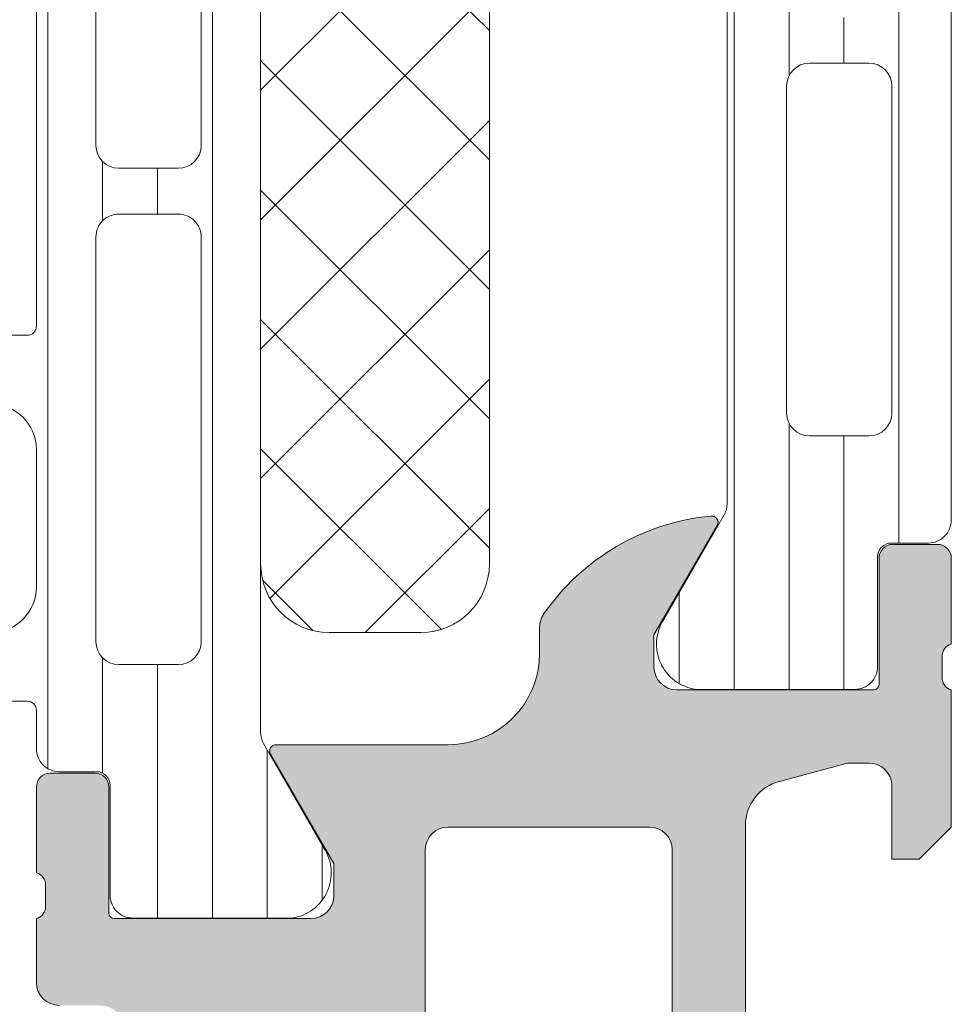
# Model space of a CAD drawing. Header units: millimetres. Extents: x 213386 to 506888, y 183055 to 450952.
# Tile 810 of 1056: x 398141 to 398161, y 319015 to 319036. Entities that reach past the tile are written whole.
import ezdxf

# ---------------------------------------------------------------- set-up
doc = ezdxf.new("R2010")
doc.units = ezdxf.units.MM
doc.layers.add('FASÁDA DETAILNÍ', color=255, linetype='Continuous', lineweight=0)
doc.layers.add('NOVA', color=255, linetype='Continuous', lineweight=0)

# ---------------------------------------------------------------- blocks, each defined once
blk = doc.blocks.new('A$C69D17D4D')
at = {"layer": 'FASÁDA DETAILNÍ'}
h = blk.add_hatch(dxfattribs=at)
h.set_pattern_fill('LINIE', color=256, scale=1.2, angle=90, style=0)
h.set_pattern_definition([(90, (199.7934961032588, 1268.05732668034), (-1.2, 7.347638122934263e-17), [])])
edge = h.paths.add_edge_path()
edge.add_arc((181.8197236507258, 1271.592023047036), 0.3000000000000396, 359.9979247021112, 449.9979247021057)
edge.add_line((181.819734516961, 1271.89202304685), (181.0094031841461, 1271.892051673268))
edge.add_arc((181.0094186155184, 1272.392048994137), 0.4999973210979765, 179.9976177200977, 269.99823168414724, ccw=False)
edge.add_line((180.5094212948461, 1272.392069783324), (180.5081007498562, 1273.233142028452))
edge.add_arc((180.3081007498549, 1273.233142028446), 0.2000000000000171, 359.9999999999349, 449.9999999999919)
edge.add_line((180.3081007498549, 1273.433142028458), (176.2081007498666, 1273.433142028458))
edge.add_arc((176.2081007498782, 1273.933142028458), 0.5, 180, 270, ccw=False)
edge.add_line((175.7081007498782, 1273.933142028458), (175.7081007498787, 1274.763891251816))
edge.add_arc((176.7081007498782, 1274.763891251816), 0.99999999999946, 105.00000000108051, 180, ccw=False)
edge.add_line((176.4492817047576, 1275.7298170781), (177.2081007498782, 1275.933142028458))
edge.add_line((177.2081007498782, 1275.933142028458), (177.2081007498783, 1274.933142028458))
edge.add_line((177.2081007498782, 1274.933142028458), (179.5081007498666, 1274.933142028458))
edge.add_arc((179.5063915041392, 1275.937268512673), 1.004127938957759, 270.0975300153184, 359.7659122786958)
edge.add_line((180.5105110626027, 1275.933166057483), (180.5105110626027, 1278.933044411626))
edge.add_arc((179.5063917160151, 1278.929016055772), 1.004127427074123, 0.2298596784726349, 89.90248202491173)
edge.add_line((179.5081007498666, 1279.933142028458), (177.2081007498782, 1279.933142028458))
edge.add_line((177.2081007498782, 1279.933142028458), (177.2081007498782, 1278.933142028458))
edge.add_line((177.2081007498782, 1278.933142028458), (176.4492817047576, 1279.136466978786))
edge.add_arc((176.7081007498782, 1280.102392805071), 0.999999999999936, 179.999999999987, 254.9999999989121, ccw=False)
edge.add_line((175.7081007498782, 1280.102392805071), (175.7081007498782, 1280.933142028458))
edge.add_arc((176.2081007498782, 1280.933142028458), 0.4999999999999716, 90.00000000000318, 180, ccw=False)
edge.add_line((176.2081007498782, 1281.433142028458), (180.3081007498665, 1281.433142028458))
edge.add_arc((180.3063721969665, 1281.637315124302), 0.2041804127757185, 270.4850610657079, 358.8441310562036)
edge.add_line((180.5105110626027, 1281.633196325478), (180.5105339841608, 1307.47456313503))
edge.add_arc((181.0105313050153, 1307.474547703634), 0.4999973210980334, 89.99761772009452, 179.9982316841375, ccw=False)
edge.add_line((181.0105520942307, 1307.974545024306), (181.8208834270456, 1307.974516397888))
edge.add_arc((181.8208942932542, 1308.27451639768), 0.300000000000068, 269.997924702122, 359.9979247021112)
edge.add_line((182.120894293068, 1308.274505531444), (182.1206492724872, 1310.67450392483))
edge.add_arc((182.620645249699, 1310.674488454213), 0.4999959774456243, 89.99762222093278, 179.9982271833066, ccw=False)
edge.add_line((182.620665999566, 1311.17448443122), (186.0972074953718, 1311.174357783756))
edge.add_arc((185.9548609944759, 1310.184544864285), 0.9999960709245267, -32.72909139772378, 81.81631665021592, ccw=False)
edge.add_line((186.7960940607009, 1309.643879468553), (185.4775416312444, 1307.360270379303))
edge.add_arc((185.9105452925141, 1307.110254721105), 0.499999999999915, 149.9979281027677, 179.9978647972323)
edge.add_line((185.4105452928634, 1307.11027335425), (185.4094589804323, 1272.756004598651))
edge.add_arc((185.9094589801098, 1272.755987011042), 0.5000000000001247, 179.9979846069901, 209.9979213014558)
edge.add_line((185.4764372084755, 1272.506002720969), (186.7948242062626, 1270.222298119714))
edge.add_arc((185.9535519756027, 1269.681693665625), 0.9999960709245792, -81.8204672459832, 32.72494080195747, ccw=False)
edge.add_line((186.0958267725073, 1268.691870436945), (182.6192852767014, 1268.69199708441))
edge.add_arc((182.6193007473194, 1269.191993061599), 0.4999959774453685, 179.9976222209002, 269.99822718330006, ccw=False)
edge.add_line((182.1193047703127, 1269.192013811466), (182.1197236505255, 1271.592012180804))
edge = h.paths.add_edge_path(flags=16)
edge.add_line((182.309999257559, 1295.783135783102), (183.6099933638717, 1295.783135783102))
edge.add_arc((183.6099970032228, 1296.283132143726), 0.4999963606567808, 269.9995829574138, 360.0004170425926)
edge.add_line((184.1099933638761, 1296.283135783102), (184.1099933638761, 1305.133129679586))
edge.add_arc((183.6099970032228, 1305.133133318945), 0.4999963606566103, 359.9995829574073, 450.0004170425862)
edge.add_line((183.6099933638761, 1305.633129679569), (182.3099992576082, 1305.633129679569))
edge.add_arc((182.3099826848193, 1305.133129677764), 0.5000000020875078, 89.99810089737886, 179.9999997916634)
edge.add_line((181.8099826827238, 1305.133129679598), (181.8099826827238, 1296.283135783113))
edge.add_arc((182.3099826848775, 1296.283135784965), 0.5000000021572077, 180.0000002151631, 270.0018990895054)
edge = h.paths.add_edge_path(flags=16)
edge.add_arc((182.3099826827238, 1285.583129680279), 0.5, 179.9999999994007, 270)
edge.add_line((182.3099826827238, 1285.083129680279), (183.6099933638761, 1285.083129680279))
edge.add_arc((183.6099933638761, 1285.583129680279), 0.5, 270, 360.0000000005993)
edge.add_line((184.1099933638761, 1285.583129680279), (184.1099933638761, 1294.283135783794))
edge.add_arc((183.6099933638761, 1294.2831357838), 0.5, 5.9926739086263e-10, 89.99999999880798)
edge.add_line((183.6099933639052, 1294.7831357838), (182.3099826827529, 1294.7831357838))
edge.add_arc((182.3099826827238, 1294.2831357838), 0.5, 89.99999999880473, 179.9999999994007)
edge.add_line((181.8099826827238, 1294.2831357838), (181.8099826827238, 1285.583129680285))
edge = h.paths.add_edge_path(flags=16)
edge.add_arc((183.6099970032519, 1283.583133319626), 0.4999963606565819, 359.9995829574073, 450.0004170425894)
edge.add_line((183.6099933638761, 1284.083129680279), (182.3099992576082, 1284.083129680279))
edge.add_arc((182.3099826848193, 1283.583129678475), 0.5000000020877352, 89.9981008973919, 179.9999997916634)
edge.add_line((181.8099826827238, 1283.583129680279), (181.8099826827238, 1274.733120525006))
edge.add_arc((182.3099674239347, 1274.733120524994), 0.4999847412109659, 179.9999999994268, 269.9999999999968)
edge.add_line((182.3099674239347, 1274.233135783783), (183.6099781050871, 1274.233135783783))
edge.add_arc((183.6099781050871, 1274.733151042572), 0.5000152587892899, 270, 360.0000000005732)
edge.add_line((184.1099933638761, 1274.733151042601), (184.1099933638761, 1283.583129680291))
h = blk.add_hatch(dxfattribs=at)
h.set_pattern_fill('_USER', color=256, scale=1.2, angle=90, style=0, pattern_type=0)
h.set_pattern_definition([(90, (0, 0), (-1.2, 7.347638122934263e-17), [])])
edge = h.paths.add_edge_path()
edge.add_line((195.5435222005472, 1277.506049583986), (194.2250524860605, 1275.222392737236))
edge.add_arc((195.0663051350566, 1274.681757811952), 0.9999960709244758, 507.2729839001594, 621.8183919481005)
edge.add_line((194.9239944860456, 1273.69193973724), (198.400535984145, 1273.69193973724))
edge.add_arc((198.4005386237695, 1274.191935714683), 0.4999959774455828, 269.9996975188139, 360.0003024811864)
edge.add_line((198.9005346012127, 1274.191938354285), (198.9002026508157, 1276.591936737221))
edge.add_arc((199.2002026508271, 1276.591936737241), 0.3000000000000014, 450, 539.9999999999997, ccw=False)
edge.add_line((199.2002026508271, 1276.891936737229), (200.0105339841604, 1276.891936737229))
edge.add_arc((200.0105366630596, 1277.391934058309), 0.4999973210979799, 269.999693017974, 360.0003069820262)
edge.add_line((200.5105339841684, 1277.391936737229), (200.5105339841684, 1307.474411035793))
edge.add_arc((200.0105366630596, 1307.474413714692), 0.4999973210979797, 359.9996930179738, 450.0003069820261)
edge.add_line((200.0105339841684, 1307.974411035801), (199.2002026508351, 1307.974411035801))
edge.add_arc((199.2002026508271, 1308.274411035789), 0.3000000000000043, 180, 269.99999999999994, ccw=False)
edge.add_line((198.9002026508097, 1308.274411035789), (198.9005346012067, 1310.674409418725))
edge.add_arc((198.4005386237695, 1310.674412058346), 0.4999959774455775, 359.9996975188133, 450.0003024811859)
edge.add_line((198.4005359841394, 1311.174408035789), (194.92399448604, 1311.174408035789))
edge.add_arc((195.0663051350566, 1310.184589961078), 0.9999960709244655, 458.1816080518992, 572.7270160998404)
edge.add_line((194.2250524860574, 1309.643955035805), (195.543522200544, 1307.360298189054))
edge.add_arc((195.1105094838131, 1307.110298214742), 0.5000000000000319, 360.000059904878, 389.9999965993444, ccw=False)
edge.add_line((195.6105094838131, 1307.110298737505), (195.6105094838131, 1277.756049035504))
edge.add_arc((195.1105094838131, 1277.756049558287), 0.5000000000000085, 330.0000034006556, 359.9999400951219, ccw=False)
edge = h.paths.add_edge_path(flags=16)
edge.add_line((196.9105202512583, 1298.082766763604), (196.9105355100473, 1305.232791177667))
edge.add_arc((197.4105790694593, 1305.232747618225), 0.5000435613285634, 450.0049911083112, 539.9950088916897, ccw=False)
edge.add_line((197.4105355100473, 1305.732791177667), (198.710544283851, 1305.732791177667))
edge.add_arc((198.7105167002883, 1305.232778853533), 0.5000123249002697, 360.00141220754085, 449.9968392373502, ccw=False)
edge.add_line((199.210529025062, 1305.232791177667), (199.210529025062, 1298.082766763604))
edge.add_arc((198.7104854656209, 1298.082810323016), 0.5000435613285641, 270.0049911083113, 359.9950088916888, ccw=False)
edge.add_line((198.710529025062, 1297.582766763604), (197.4105202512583, 1297.582766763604))
edge.add_arc((197.4105638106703, 1298.082810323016), 0.5000435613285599, 180.0049911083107, 269.9950088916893, ccw=False)
edge = h.paths.add_edge_path(flags=16)
edge.add_line((196.9105202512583, 1279.732767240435), (196.9105202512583, 1286.882793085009))
edge.add_arc((197.4105638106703, 1286.882749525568), 0.5000435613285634, 450.0049911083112, 539.9950088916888, ccw=False)
edge.add_line((197.4105202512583, 1287.382793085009), (198.710529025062, 1287.382793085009))
edge.add_arc((198.7104854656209, 1286.882749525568), 0.5000435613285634, 360.0049911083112, 449.9950088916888, ccw=False)
edge.add_line((199.210529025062, 1286.882793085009), (199.210529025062, 1279.732767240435))
edge.add_arc((198.7104854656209, 1279.732810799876), 0.5000435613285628, 270.00499110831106, 359.99500889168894, ccw=False)
edge.add_line((198.710529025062, 1279.232767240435), (197.4105202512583, 1279.232767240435))
edge.add_arc((197.4105638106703, 1279.732810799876), 0.5000435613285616, 180.004991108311, 269.99500889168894, ccw=False)
edge = h.paths.add_edge_path(flags=16)
edge.add_line((196.9105202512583, 1288.882793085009), (196.9105202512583, 1296.082766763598))
edge.add_arc((197.4104694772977, 1296.082817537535), 0.4999492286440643, 89.99418114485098, 180.0058188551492, ccw=False)
edge.add_line((197.4105202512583, 1296.582766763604), (198.710529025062, 1296.582766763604))
edge.add_arc((198.7105797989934, 1296.082817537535), 0.4999492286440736, 359.9941811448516, 450.00581885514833, ccw=False)
edge.add_line((199.210529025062, 1296.082766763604), (199.210529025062, 1288.882793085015))
edge.add_arc((198.7105797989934, 1288.882742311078), 0.4999492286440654, 269.99418114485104, 360.005818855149, ccw=False)
edge.add_line((198.710529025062, 1288.382793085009), (197.4105202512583, 1288.382793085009))
edge.add_arc((197.4104694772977, 1288.882742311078), 0.4999492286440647, 179.994181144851, 270.005818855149, ccw=False)
h = blk.add_hatch(dxfattribs=at)
h.set_pattern_fill('NETZ', color=256, scale=2, angle=45, style=0)
h.set_pattern_definition([(45, (0, 0), (-1.414213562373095, 1.414213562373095), []), (135, (0, 0), (-1.414213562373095, -1.414213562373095), [])])
h.paths.add_polyline_path([(190.4112687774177, 1276.433016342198, -0.4142135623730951), (188.9112687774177, 1274.933016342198), (186.9112687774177, 1274.933016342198, -0.4142135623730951), (185.4112687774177, 1276.433016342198), (185.4112687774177, 1303.433016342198, -0.4142135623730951), (186.9112687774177, 1304.933016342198), (188.9112687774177, 1304.933016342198, -0.4142135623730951), (190.4112687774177, 1303.433016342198)])
h = blk.add_hatch(color=256, dxfattribs=at)
edge = h.paths.add_edge_path()
edge.add_arc((135.510601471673, 1256.682007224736), 0.5000674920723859, 180.0077324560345, 269.9922675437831, ccw=False)
edge.add_line((135.0105339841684, 1256.681939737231), (135.0105339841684, 1260.68193973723))
edge.add_arc((135.510601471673, 1260.681872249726), 0.5000674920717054, 450.00773245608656, 539.9922675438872, ccw=False)
edge.add_line((135.5105339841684, 1261.181939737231), (136.8105828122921, 1261.181939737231))
edge.add_arc((136.8105459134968, 1260.681902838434), 0.5000369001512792, 360.00422797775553, 449.99577202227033, ccw=False)
edge.add_line((137.3105828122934, 1260.681939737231), (137.3105828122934, 1260.181939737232))
edge.add_line((137.3105828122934, 1260.181939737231), (136.3105828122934, 1260.181939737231))
edge.add_line((136.3105828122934, 1260.181939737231), (136.310582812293, 1258.681939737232))
edge.add_arc((137.3105458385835, 1258.68190276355), 0.9999630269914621, 539.9978814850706, 630.0021185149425)
edge.add_line((137.3105828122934, 1257.681939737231), (141.3105828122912, 1257.681939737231))
edge.add_arc((141.3105059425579, 1258.682016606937), 1.000076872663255, 270.0044039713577, 359.9955960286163)
edge.add_line((142.3105828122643, 1258.681939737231), (142.3105828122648, 1260.181939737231))
edge.add_line((142.3105828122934, 1260.181939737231), (141.3105828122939, 1260.181939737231))
edge.add_line((141.3105828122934, 1260.181939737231), (141.3105828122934, 1260.681939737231))
edge.add_arc((141.810525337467, 1260.681997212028), 0.4999425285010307, 89.9934131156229, 180.0065868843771, ccw=False)
edge.add_line((141.8105828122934, 1261.181939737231), (144.6105706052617, 1261.181939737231))
edge.add_arc((144.6105706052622, 1260.681939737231), 0.5000000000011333, 360.0000000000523, 450.0000000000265, ccw=False)
edge.add_line((145.1105706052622, 1260.681939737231), (145.1105706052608, 1260.481939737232))
edge.add_arc((144.6105706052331, 1260.481939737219), 0.5000000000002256, 269.99999999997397, 359.99999999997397, ccw=False)
edge.add_line((144.6105706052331, 1259.981939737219), (144.1105706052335, 1259.981939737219))
edge.add_arc((144.1106057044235, 1259.481904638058), 0.500035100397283, 450.0040217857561, 539.9959782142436)
edge.add_line((143.6105706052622, 1259.481939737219), (143.6105706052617, 1258.681936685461))
edge.add_arc((144.1105871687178, 1258.681953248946), 0.5000165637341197, 180.0018979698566, 269.9981020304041)
edge.add_line((144.1105706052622, 1258.181936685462), (175.410564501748, 1258.181936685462))
edge.add_line((175.4105645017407, 1258.181936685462), (181.449022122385, 1258.614333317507))
edge.add_arc((181.4105660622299, 1259.613553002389), 0.9999594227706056, 272.2040028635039, 359.9999999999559)
edge.add_line((182.4105254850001, 1259.613553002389), (182.4105254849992, 1266.282005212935))
edge.add_arc((181.9105254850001, 1266.282005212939), 0.5000000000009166, 360.0000000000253, 449.9999999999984)
edge.add_line((181.9105254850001, 1266.782005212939), (181.0105254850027, 1266.782005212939))
edge.add_arc((181.0105254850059, 1267.282005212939), 0.5000000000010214, 180.0000000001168, 270.0000000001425, ccw=False)
edge.add_line((180.5105254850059, 1267.282005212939), (180.5105254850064, 1268.682006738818))
edge.add_arc((180.4316890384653, 1268.949527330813), 0.278895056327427, 286.4198764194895, 361.1645893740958)
edge.add_line((180.7105264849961, 1268.955195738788), (180.7105264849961, 1269.408789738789))
edge.add_arc((180.4316583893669, 1269.414450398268), 0.2789255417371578, 358.8371299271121, 433.5754054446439)
edge.add_line((180.5105254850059, 1269.681993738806), (180.5105254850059, 1271.562004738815))
edge.add_arc((180.8105254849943, 1271.562004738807), 0.3000000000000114, 450.00000000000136, 540, ccw=False)
edge.add_line((180.8105254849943, 1271.862004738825), (181.7904998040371, 1271.862004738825))
edge.add_arc((181.7904998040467, 1271.562004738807), 0.2999999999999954, 360.0000000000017, 450.00000000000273, ccw=False)
edge.add_line((182.0904998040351, 1271.562004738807), (182.0904998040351, 1268.802006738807))
edge.add_arc((182.2104998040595, 1268.802006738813), 0.1200000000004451, 539.9999999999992, 630)
edge.add_line((182.2104998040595, 1268.682006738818), (186.5105254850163, 1268.682006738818))
edge.add_arc((186.5105254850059, 1269.182006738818), 0.5000000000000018, 269.9999999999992, 359.9999999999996)
edge.add_line((187.0105254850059, 1269.182006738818), (187.010525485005, 1269.882006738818))
edge.add_line((187.0105254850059, 1269.882006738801), (185.629030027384, 1272.274827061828))
edge.add_arc((185.7486452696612, 1272.343886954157), 0.1381197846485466, 89.99999999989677, 209.9999999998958, ccw=False)
edge.add_line((185.7486452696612, 1272.482006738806), (189.5105254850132, 1272.482006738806))
edge.add_arc((189.5105254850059, 1274.482006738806), 1.999999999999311, 270.0000000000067, 360.0000000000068)
edge.add_line((191.5105254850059, 1274.482006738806), (191.5105254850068, 1275.050002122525))
edge.add_arc((192.0105254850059, 1275.050002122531), 0.5000000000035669, 505.5209282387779, 539.9999999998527, ccw=False)
edge.add_arc((195.7200240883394, 1272.502528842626), 4.999999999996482, 455.34922800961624, 505.5209282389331, ccw=False)
edge.add_arc((195.2724057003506, 1277.343880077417), 0.1381197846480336, 330.00000000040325, 457.70243749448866, ccw=False)
edge.add_line((195.3920209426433, 1277.274820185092), (194.01052548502, 1274.881999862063))
edge.add_line((194.0105254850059, 1274.88199986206), (194.0105254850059, 1274.181999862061))
edge.add_arc((194.5105254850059, 1274.181999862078), 0.5, 540, 630)
edge.add_line((194.5105254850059, 1273.681999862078), (198.810551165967, 1273.681999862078))
edge.add_arc((198.8105511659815, 1273.801999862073), 0.1199999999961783, 270, 359.9999999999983)
edge.add_line((198.9305511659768, 1273.801999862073), (198.9305511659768, 1276.561997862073))
edge.add_arc((199.2305511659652, 1276.561997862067), 0.2999999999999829, 90, 180.0000000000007, ccw=False)
edge.add_line((199.2305511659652, 1276.861997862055), (200.2105254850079, 1276.861997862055))
edge.add_arc((200.2105254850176, 1276.561997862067), 0.300000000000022, 360.00000000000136, 450, ccw=False)
edge.add_line((200.5105254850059, 1276.561997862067), (200.5105254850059, 1274.681986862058))
edge.add_arc((200.5893925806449, 1274.414443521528), 0.2789255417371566, 466.424594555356, 541.1628700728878)
edge.add_line((200.3105244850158, 1274.408782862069), (200.3105244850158, 1273.955188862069))
edge.add_arc((200.5893619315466, 1273.949520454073), 0.2788950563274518, 538.8354106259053, 613.5801235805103)
edge.add_line((200.5105254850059, 1273.681999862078), (200.5105254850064, 1270.681941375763))
edge.add_line((200.5105254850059, 1270.681941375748), (199.8104531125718, 1269.981838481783))
edge.add_line((199.8104531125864, 1269.981838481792), (199.2104470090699, 1269.981838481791))
edge.add_line((199.2104470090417, 1269.981838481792), (199.2104470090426, 1271.581844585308))
edge.add_arc((198.7104375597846, 1271.581835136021), 0.5000094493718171, 360.0010827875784, 449.9989172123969)
edge.add_line((198.7104470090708, 1272.081844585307), (198.3150189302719, 1272.081844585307))
edge.add_arc((198.3150189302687, 1271.581844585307), 0.5000000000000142, 450.0000000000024, 465.0000000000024)
edge.add_line((198.1856094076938, 1272.064807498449), (196.7517226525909, 1271.680598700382))
edge.add_arc((197.0105416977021, 1270.714672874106), 1.000000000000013, 465.0000000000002, 540.0000000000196)
edge.add_line((196.0105416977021, 1270.714672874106), (196.0105416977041, 1264.981850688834))
edge.add_line((196.0105416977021, 1264.981850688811), (199.2104470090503, 1264.981850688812))
edge.add_line((199.2104470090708, 1264.981850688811), (199.2104470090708, 1265.78183848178))
edge.add_line((199.2104470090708, 1265.78183848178), (199.8104531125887, 1265.781838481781))
edge.add_line((199.8104531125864, 1265.78183848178), (200.5104348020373, 1264.569405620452))
edge.add_line((200.5104348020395, 1264.569405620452), (200.5104348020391, 1263.48185068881))
edge.add_line((200.5104348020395, 1263.481850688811), (185.5105254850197, 1263.481850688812))
edge.add_arc((185.5105254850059, 1262.981850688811), 0.5000000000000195, 449.9999999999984, 540.0000000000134)
edge.add_line((185.0105254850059, 1262.981850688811), (185.0105254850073, 1257.181939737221))
edge.add_arc((184.0105254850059, 1257.181939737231), 1, 270, 360.00000000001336, ccw=False)
edge.add_line((184.0105254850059, 1256.181939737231), (135.5105339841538, 1256.181939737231))
edge = h.paths.add_edge_path(flags=16)
edge.add_line((194.4105416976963, 1265.78183848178), (194.4105416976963, 1270.18183848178))
edge.add_arc((193.9105416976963, 1270.181838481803), 0.5000000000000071, 360.0000000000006, 449.9999999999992)
edge.add_line((193.9105416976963, 1270.681838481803), (189.5105416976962, 1270.681838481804))
edge.add_arc((189.5105416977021, 1270.181838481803), 0.4999999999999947, 449.9999999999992, 540.0000000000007)
edge.add_line((189.0105416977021, 1270.181838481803), (189.0105416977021, 1265.781838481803))
edge.add_arc((189.5105416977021, 1265.78183848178), 0.5, 540, 630)
edge.add_line((189.5105416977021, 1265.28183848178), (193.9105416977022, 1265.28183848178))
edge.add_arc((193.9105416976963, 1265.78183848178), 0.4999999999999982, 270, 360.0000000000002)
for p, q in [((200.5105339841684, 1277.391936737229), (200.5105339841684, 1307.474411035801)), ((195.6105094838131, 1307.110298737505), (195.6105094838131, 1277.756049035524)), ((197.4105202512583, 1287.382793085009), (198.710529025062, 1287.382793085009)), ((196.9105202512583, 1279.732767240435), (196.9105202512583, 1286.882793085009)), ((199.210529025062, 1286.882793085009), (199.210529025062, 1279.732767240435)), ((198.710529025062, 1279.232767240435), (197.4105202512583, 1279.232767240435)), ((195.5435222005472, 1277.506049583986), (194.2250524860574, 1275.222392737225)), ((195.3920209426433, 1277.274820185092), (194.0105254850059, 1274.88199986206)), ((199.2002026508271, 1276.891936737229), (200.0105339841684, 1276.891936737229)), ((199.2305511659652, 1276.861997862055), (200.2105254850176, 1276.861997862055)), ((198.9005346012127, 1274.191938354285), (198.9002026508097, 1276.591936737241)), ((198.9305511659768, 1273.801999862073), (198.9305511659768, 1276.561997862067)), ((200.5105254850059, 1276.561997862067), (200.5105254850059, 1274.681986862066)), ((191.5105254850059, 1274.482006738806), (191.5105254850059, 1275.050002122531)), ((194.0105254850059, 1274.88199986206), (194.0105254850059, 1274.181999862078)), ((200.3105244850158, 1274.408782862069), (200.3105244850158, 1273.955188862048)), ((194.5105254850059, 1273.681999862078), (198.8105511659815, 1273.681999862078)), ((194.9239944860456, 1273.69193973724), (198.4005359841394, 1273.69193973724)), ((200.5105254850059, 1273.681999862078), (200.5105254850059, 1270.681941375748)), ((185.7486452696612, 1272.482006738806), (189.5105254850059, 1272.482006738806)), ((187.0105254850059, 1269.882006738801), (185.6290300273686, 1272.274827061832)), ((198.1856094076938, 1272.064807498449), (196.7517226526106, 1271.68059870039)), ((198.7104470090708, 1272.081844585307), (198.3150189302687, 1272.081844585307)), ((180.8105254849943, 1271.862004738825), (181.7904998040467, 1271.862004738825)), ((180.5105254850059, 1269.681993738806), (180.5105254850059, 1271.562004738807)), ((182.0904998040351, 1271.562004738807), (182.0904998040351, 1268.802006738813)), ((199.2104470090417, 1269.981838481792), (199.2104470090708, 1271.581844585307)), ((193.9105416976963, 1270.681838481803), (189.5105416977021, 1270.681838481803)), ((196.0105416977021, 1270.714672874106), (196.0105416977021, 1264.981850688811)), ((200.5105254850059, 1270.681941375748), (199.8104531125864, 1269.981838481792)), ((189.0105416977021, 1270.181838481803), (189.0105416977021, 1265.78183848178)), ((194.4105416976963, 1265.78183848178), (194.4105416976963, 1270.181838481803)), ((187.0105254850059, 1269.182006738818), (187.0105254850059, 1269.882006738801)), ((199.8104531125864, 1269.981838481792), (199.2104470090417, 1269.981838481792)), ((180.7105264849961, 1268.955195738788), (180.7105264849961, 1269.408789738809)), ((180.5105254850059, 1267.282005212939), (180.5105254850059, 1268.682006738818)), ((182.2104998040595, 1268.682006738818), (186.5105254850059, 1268.682006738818))]:
    blk.add_line(p, q, dxfattribs=at)
for points in [[(179.5081007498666, 1274.933142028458, 0.4125193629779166), (180.5105110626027, 1275.933166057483), (180.5105110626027, 1278.93304441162, 0.4125410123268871), (179.5081007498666, 1279.933142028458)], [(176.2081007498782, 1281.433142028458), (180.3081007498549, 1281.433142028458, 0.4058498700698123), (180.5105110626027, 1281.633196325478), (180.5105339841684, 1307.474563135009, -0.4142167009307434)], [(185.4105452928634, 1307.11027335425), (185.4094589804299, 1272.756004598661, 0.1316522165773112), (185.4764372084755, 1272.506002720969), (186.7948242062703, 1270.222298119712, -0.5460410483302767), (186.0958267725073, 1268.691870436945), (182.6192852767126, 1268.691997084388, -0.4142166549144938), (182.1193047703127, 1269.192013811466), (182.1197236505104, 1271.592012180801, 0.4142135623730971), (181.819734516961, 1271.89202304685), (181.0094031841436, 1271.892051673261, -0.4142167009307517), (180.5094212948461, 1272.392069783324), (180.5081007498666, 1273.233142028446, 0.414213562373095), (180.3081007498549, 1273.433142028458), (176.2081007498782, 1273.433142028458, -0.414213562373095)]]:
    blk.add_lwpolyline(points, format="xyb", dxfattribs=at)
for points in [[(185.4112687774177, 1303.433016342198), (185.4112687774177, 1276.433016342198, 0.414213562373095), (186.9112687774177, 1274.933016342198), (188.9112687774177, 1274.933016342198, 0.414213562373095), (190.4112687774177, 1276.433016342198), (190.4112687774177, 1303.433016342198, 0.414213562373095), (188.9112687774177, 1304.933016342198), (186.9112687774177, 1304.933016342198, 0.414213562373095)], [(181.8099826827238, 1285.583129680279, 0.4142135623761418), (182.3099826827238, 1285.083129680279), (183.6099933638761, 1285.083129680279, 0.4142135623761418), (184.1099933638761, 1285.583129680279), (184.1099933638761, 1294.2831357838, 0.4142135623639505), (183.6099933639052, 1294.7831357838), (182.3099826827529, 1294.7831357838, 0.414213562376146), (181.8099826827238, 1294.2831357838)], [(184.1099933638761, 1283.583129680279, 0.4142178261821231), (183.6099933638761, 1284.083129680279), (182.3099992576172, 1284.083129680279, 0.4142232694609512), (181.8099826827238, 1283.583129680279), (181.8099826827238, 1274.733120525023, 0.4142135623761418), (182.3099674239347, 1274.233135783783), (183.6099781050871, 1274.233135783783, 0.4142135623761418), (184.1099933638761, 1274.733151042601)]]:
    blk.add_lwpolyline(points, format="xyb", close=True, dxfattribs=at)
for centre, radius, start, end in [((197.4105638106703, 1286.882749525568), 0.5000435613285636, 90.00499110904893, 179.9950088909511), ((198.7104854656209, 1286.882749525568), 0.5000435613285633, 0.004991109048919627, 89.99500889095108), ((197.4105638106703, 1279.732810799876), 0.5000435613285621, 180.0049911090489, 269.9950088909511), ((198.7104854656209, 1279.732810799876), 0.5000435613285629, 270.0049911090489, 359.9950088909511), ((195.1105094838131, 1277.756049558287), 0.5000000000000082, 330.0000034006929, 359.9999400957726), ((195.7200240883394, 1272.502528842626), 4.999999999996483, 95.34922801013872, 145.5209282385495), ((195.2724057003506, 1277.343880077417), 0.1381197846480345, 329.9999999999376, 97.70243749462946), ((200.0105366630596, 1277.391934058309), 0.4999973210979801, 269.9996930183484, 0.0003069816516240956), ((199.2002026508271, 1276.591936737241), 0.3000000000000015, 90, 180), ((199.2305511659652, 1276.561997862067), 0.2999999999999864, 90, 180), ((200.2105254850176, 1276.561997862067), 0.3000000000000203, 0, 90), ((192.0105254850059, 1275.050002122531), 0.5000000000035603, 145.5209282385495, 180), ((195.0663051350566, 1274.681757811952), 0.9999960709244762, 147.2729839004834, 261.818391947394), ((200.5893925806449, 1274.414443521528), 0.2789255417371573, 106.4245945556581, 181.1628700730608), ((189.5105254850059, 1274.482006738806), 1.999999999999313, 270, 0), ((194.5105254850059, 1274.181999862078), 0.5, 180, 270), ((198.4005386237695, 1274.191935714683), 0.4999959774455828, 269.9996975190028, 0.0003024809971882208), ((200.5893619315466, 1273.949520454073), 0.2788950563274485, 178.8354106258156, 253.5801235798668), ((198.8105511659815, 1273.801999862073), 0.1199999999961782, 270, 0), ((185.7486452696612, 1272.343886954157), 0.1381197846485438, 90, 210.0000000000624), ((198.3150189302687, 1271.581844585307), 0.5000000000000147, 90, 104.9999999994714), ((198.7104375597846, 1271.581835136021), 0.5000094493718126, 0.001082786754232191, 89.99891721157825), ((180.8105254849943, 1271.562004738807), 0.3000000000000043, 90, 180), ((181.7904998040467, 1271.562004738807), 0.2999999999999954, 0, 90), ((197.0105416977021, 1270.714672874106), 1.000000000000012, 104.9999999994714, 180), ((189.5105416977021, 1270.181838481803), 0.4999999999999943, 90, 180), ((193.9105416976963, 1270.181838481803), 0.5000000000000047, 0, 90), ((180.4316583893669, 1269.414450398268), 0.2789255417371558, 358.8371299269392, 73.57540544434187), ((186.5105254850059, 1269.182006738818), 0.5000000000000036, 270, 0), ((180.4316890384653, 1268.949527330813), 0.2788950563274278, 286.4198764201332, 1.164589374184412), ((182.2104998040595, 1268.802006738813), 0.1200000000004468, 180, 270), ((181.0105254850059, 1267.282005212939), 0.5000000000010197, 180, 270)]:
    blk.add_arc(centre, radius, start, end, dxfattribs=at)

msp = doc.modelspace()

# ---------------------------------------------------------------- block references
at = {"layer": 'NOVA', "ltscale": 300}
msp.add_blockref('A$C69D17D4D', (397960.6382589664, 317748.1544064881), dxfattribs=at)

doc.saveas('drawing.dxf')
